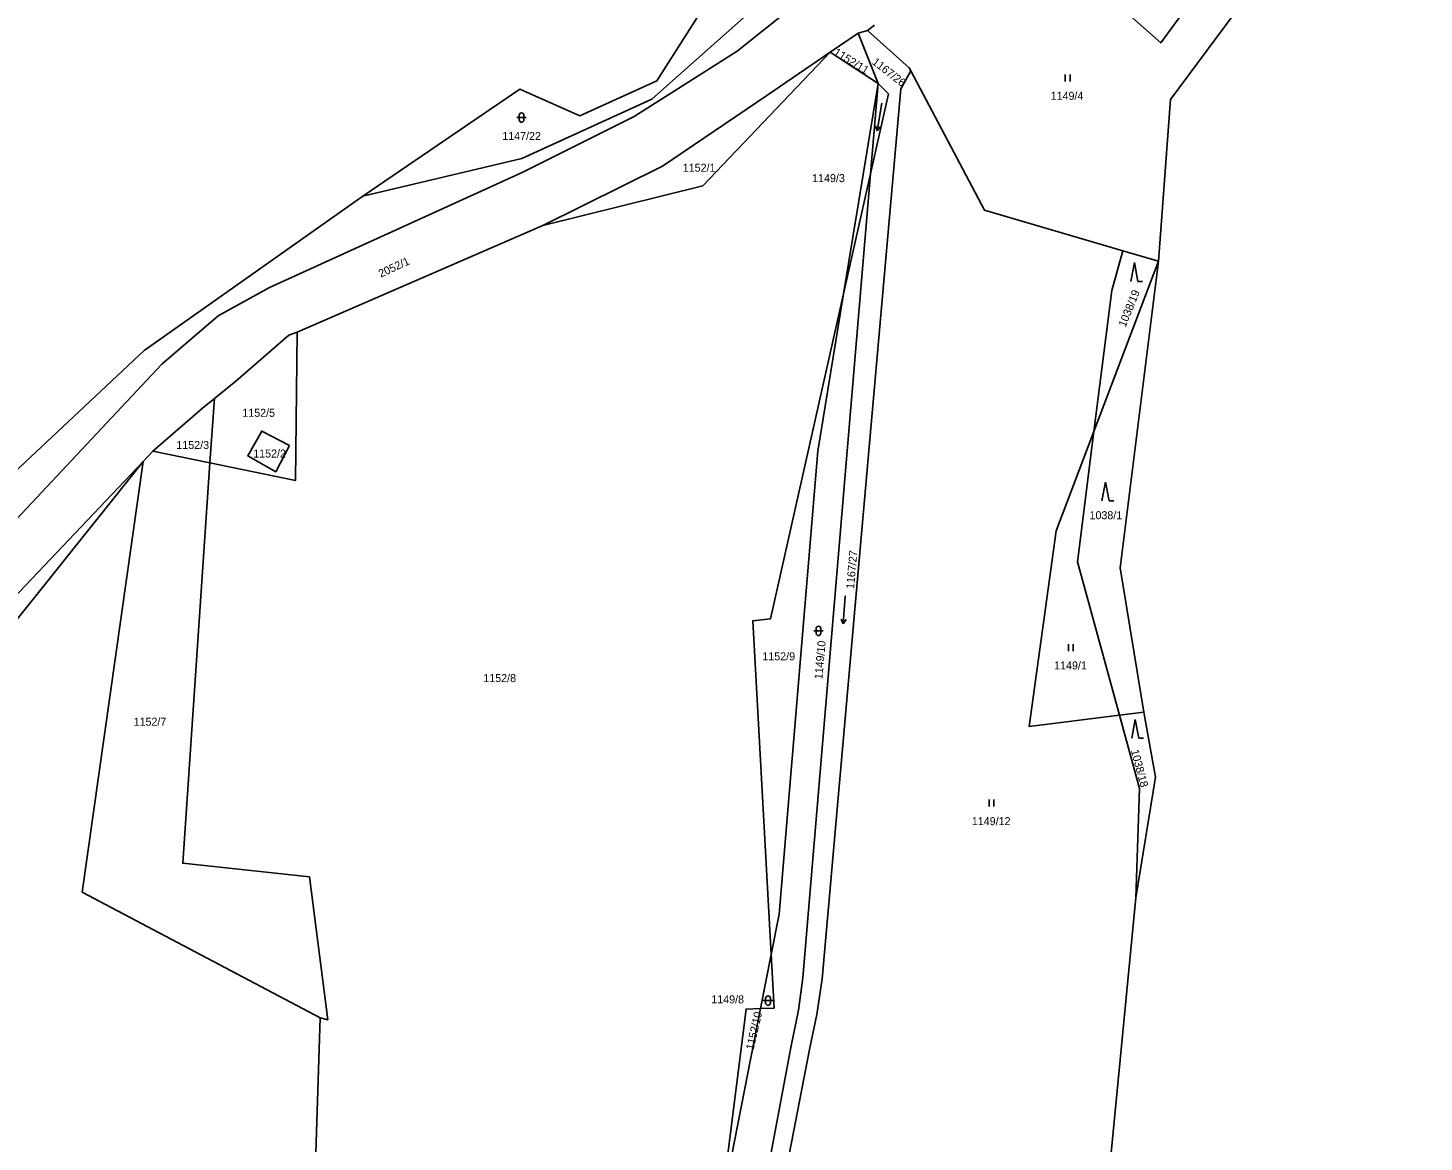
# Model space of a CAD drawing. Extents: x -793666 to -785424, y -1118958 to -1108761.
# Drawn here: x -787498.3 to -787201.8, y -1116208.5 to -1115971.8 of the extents above; entities that cross this region are included whole.
import ezdxf

# ---------------------------------------------------------------- set-up
doc = ezdxf.new("R2010")
doc.units = 0
for name, color, linetype in [('Hranice parcel', 7, 'Continuous'), ('Parcelní čísla', 7, 'Continuous'), ('Značky kultur', 7, 'Continuous')]:
    doc.layers.add(name, color=color, linetype=linetype)

msp = doc.modelspace()

# ---------------------------------------------------------------- linework, layer by layer
at = {"layer": 'Hranice parcel'}
for p, q in [((-787321.94, -1115972.9), (-787327.91, -1115976.97)), ((-787320.01, -1115972.35), (-787321.94, -1115972.9)), ((-787317.7, -1115983.6), (-787321.94, -1115972.9)), ((-787318.47, -1115971.25), (-787320.01, -1115972.35)), ((-787317.7, -1115983.6), (-787327.91, -1115976.97)), ((-787317.7, -1115983.6), (-787325.06, -1116028.32)), ((-787319.32, -1116002.77), (-787317.7, -1115983.6)), ((-787325.06, -1116028.32), (-787319.32, -1116002.77)), ((-787388.96, -1116013.8), (-787441.16, -1116036.43)), ((-787258.17, -1116021.36), (-787271.9, -1116057.55)), ((-787265.72, -1116019.15), (-787258.17, -1116021.36)), ((-787459.65, -1116064.23), (-787458.72, -1116050.53)), ((-787471.77, -1116061.73), (-787473.87, -1116063.94)), ((-787471.77, -1116061.73), (-787459.65, -1116064.23)), ((-787266.46, -1116117.83), (-787261.3, -1116117.2)), ((-787263, -1116156.59), (-787269.07, -1116219.39)), ((-787340.46, -1116168.67), (-787342.7, -1116180.13)), ((-787342.7, -1116180.13), (-787351.28, -1116223.89)), ((-787436.26, -1116182.12), (-787438.3, -1116248.05))]:
    msp.add_line(p, q, dxfattribs=at)
for points in [[(-787258.17, -1116021.36), (-787255.6, -1115987.01), (-787201.76, -1115914.44)], [(-787240.72, -1115922.12), (-787237, -1115917.73), (-787223.14, -1115927.61), (-787235.24, -1115944.1), (-787247.33, -1115960.77), (-787257.7, -1115974.98), (-787269.1, -1115964.84), (-787259.46, -1115951.54), (-787248.4, -1115934.98), (-787250.3, -1115933.62), (-787243.91, -1115925.68)], [(-787675.26, -1116206.73), (-787600.41, -1116172.62), (-787582, -1116160.25), (-787567.76, -1116147.56), (-787469.88, -1116043.22), (-787457.91, -1116032.96), (-787447.04, -1116026.95), (-787393.37, -1116002.51), (-787369.54, -1115990.64), (-787347.67, -1115976.77), (-787317.55, -1115952.64)], [(-787427.18, -1116007.54), (-787393.83, -1115984.83), (-787381.06, -1115990.45), (-787364.73, -1115983.07), (-787351.56, -1115962.32), (-787340.16, -1115953.15)], [(-787336.17, -1115960.59), (-787365.8, -1115986.97), (-787393.39, -1115999.54), (-787427.18, -1116007.54)], [(-787320.01, -1115972.35), (-787311.14, -1115980.25), (-787310.78, -1115980.93)], [(-787388.96, -1116013.8), (-787354.94, -1116005.32), (-787327.91, -1115976.97)], [(-787327.91, -1115976.97), (-787341.35, -1115986.14), (-787363.53, -1116001.16), (-787388.96, -1116013.8)], [(-787310.78, -1115980.93), (-787312.88, -1115984.73), (-787329.61, -1116173.81), (-787330.76, -1116181.4), (-787332.3, -1116188.87), (-787347.35, -1116266.36)], [(-787310.78, -1115980.93), (-787295.1, -1116010.53), (-787265.72, -1116019.15)], [(-787319.32, -1116002.77), (-787315.51, -1115985.83), (-787317.7, -1115983.6)], [(-787350.83, -1116266.17), (-787336.21, -1116188.06), (-787334.63, -1116180.52), (-787333.72, -1116173.6), (-787319.32, -1116002.77)], [(-787501.26, -1116066.24), (-787473.62, -1116040.37), (-787427.18, -1116007.54)], [(-787265.72, -1116019.15), (-787268.12, -1116027.58), (-787271.9, -1116057.55)], [(-787261.3, -1116117.2), (-787266.34, -1116086.54), (-787258.17, -1116021.36)], [(-787340.46, -1116168.67), (-787344.37, -1116097.74), (-787340.56, -1116097.33), (-787325.06, -1116028.32)], [(-787325.06, -1116028.32), (-787330.55, -1116061.69), (-787338.77, -1116160.06), (-787340.46, -1116168.67)], [(-787459.65, -1116064.23), (-787441.51, -1116067.97), (-787441.16, -1116036.43)], [(-787441.16, -1116036.43), (-787442.91, -1116037.08), (-787454.16, -1116046.86), (-787458.72, -1116050.53)], [(-787458.72, -1116050.53), (-787461.24, -1116052.56), (-787471.77, -1116061.73)], [(-787442.77, -1116060.5), (-787445.68, -1116066.08), (-787451.59, -1116062.73), (-787448.67, -1116057.46), (-787442.77, -1116060.5)], [(-787271.9, -1116057.55), (-787279.92, -1116078.67), (-787285.68, -1116120.19), (-787266.46, -1116117.83)], [(-787271.9, -1116057.55), (-787275.4, -1116085.24), (-787266.46, -1116117.83)], [(-787473.87, -1116063.94), (-787560.71, -1116155.42), (-787574.94, -1116168.36), (-787594.04, -1116180.66), (-787630.64, -1116197.22), (-787654.66, -1116207.8)], [(-787652.2, -1116208.28), (-787602.33, -1116187.11), (-787574.76, -1116169.78), (-787561.49, -1116160.11), (-787534.14, -1116137.42), (-787506.58, -1116104.81), (-787473.87, -1116063.94)], [(-787473.87, -1116063.94), (-787486.82, -1116155.4), (-787436.26, -1116182.12)], [(-787436.26, -1116182.12), (-787434.62, -1116182.53), (-787438.52, -1116152.18), (-787465.45, -1116149.27), (-787459.65, -1116064.23)], [(-787266.46, -1116117.83), (-787262.19, -1116133.4), (-787263, -1116156.59)], [(-787263, -1116156.59), (-787258.78, -1116130.95), (-787261.3, -1116117.2)], [(-787342.7, -1116180.13), (-787339.83, -1116180.03), (-787340.46, -1116168.67)], [(-787351.28, -1116223.89), (-787345.79, -1116180.24), (-787342.7, -1116180.13)]]:
    msp.add_lwpolyline(points, dxfattribs=at)
at = {"layer": 'Značky kultur'}
for p, q in [((-787277.97, -1115983.21), (-787277.97, -1115981.71)), ((-787276.97, -1115983.21), (-787276.97, -1115981.71)), ((-787316.92, -1115987.77), (-787317.96, -1115993.68)), ((-787394.48, -1115990.85), (-787392.48, -1115990.85)), ((-787393.98, -1115990.35), (-787393.98, -1115991.35)), ((-787392.98, -1115991.35), (-787392.98, -1115990.35)), ((-787317.96, -1115993.68), (-787318.29, -1115992.63)), ((-787317.96, -1115993.68), (-787317.3, -1115992.8)), ((-787263.29, -1116021.67), (-787264.04, -1116025.67)), ((-787262.54, -1116025.67), (-787263.29, -1116021.67)), ((-787262.54, -1116025.67), (-787261.54, -1116025.67)), ((-787269.43, -1116068.28), (-787270.18, -1116072.28)), ((-787268.68, -1116072.28), (-787269.43, -1116068.28)), ((-787268.68, -1116072.28), (-787267.68, -1116072.28)), ((-787324.7, -1116092.44), (-787325.12, -1116098.43)), ((-787325.12, -1116098.43), (-787325.55, -1116097.42)), ((-787325.12, -1116098.43), (-787324.55, -1116097.49)), ((-787331.41, -1116099.9), (-787329.41, -1116099.9)), ((-787330.91, -1116099.4), (-787330.91, -1116100.4)), ((-787329.91, -1116100.4), (-787329.91, -1116099.4)), ((-787277.27, -1116104.2), (-787277.27, -1116102.7)), ((-787276.27, -1116104.2), (-787276.27, -1116102.7)), ((-787263.11, -1116118.7), (-787263.86, -1116122.7)), ((-787262.36, -1116122.7), (-787263.11, -1116118.7)), ((-787262.36, -1116122.7), (-787261.36, -1116122.7)), ((-787294.17, -1116137.21), (-787294.17, -1116135.71)), ((-787293.17, -1116137.21), (-787293.17, -1116135.71)), ((-787342.12, -1116178.46), (-787340.12, -1116178.46)), ((-787341.62, -1116177.96), (-787341.62, -1116178.96)), ((-787340.62, -1116178.96), (-787340.62, -1116177.96))]:
    msp.add_line(p, q, dxfattribs=at)
for centre, start, end in [((-787393.48, -1115990.35), 0, 180), ((-787393.48, -1115991.35), 180, 359.9879), ((-787330.41, -1116099.4), 0, 180), ((-787330.41, -1116100.4), 180, 359.9879), ((-787341.12, -1116177.96), 0, 180), ((-787341.12, -1116178.96), 180, 359.9879)]:
    msp.add_arc(centre, 0.5, start, end, dxfattribs=at)

# ---------------------------------------------------------------- texts
at = {"layer": 'Parcelní čísla'}
for s, rotation, p in [('1152/11', 328, (-787327.34, -1115977.37)), ('1167/26', 322, (-787319.17, -1115979.33)), ('2052/1', 25, (-787423.38, -1116024.88)), ('1038/19', 68, (-787265.18, -1116035.5)), ('1167/27', 85, (-787322.84, -1116091.06)), ('1149/10', 85, (-787329.58, -1116110.25)), ('1038/18', 285, (-787264.06, -1116125.35)), ('1152/10', 77, (-787344.2, -1116189.06))]:
    msp.add_text(s, height=1.7, rotation=rotation, dxfattribs=at).set_placement(p)
for s, p in [('1149/4', (-787281.08, -1115987.07)), ('1147/22', (-787397.57, -1115995.62)), ('1152/1', (-787359.23, -1116002.35)), ('1149/3', (-787331.75, -1116004.56)), ('1152/5', (-787452.79, -1116054.42)), ('1152/3', (-787466.8, -1116061.26)), ('1152/2', (-787450.47, -1116063.07)), ('1038/1', (-787272.83, -1116076.18)), ('1152/9', (-787342.32, -1116106.16)), ('1149/1', (-787280.34, -1116108.09)), ('1152/8', (-787401.59, -1116110.78)), ('1152/7', (-787475.88, -1116120.05)), ('1149/12', (-787297.82, -1116141.18)), ('1149/8', (-787353.17, -1116179.04))]:
    msp.add_text(s, height=1.7, dxfattribs=at).set_placement(p)

doc.saveas('drawing.dxf')
